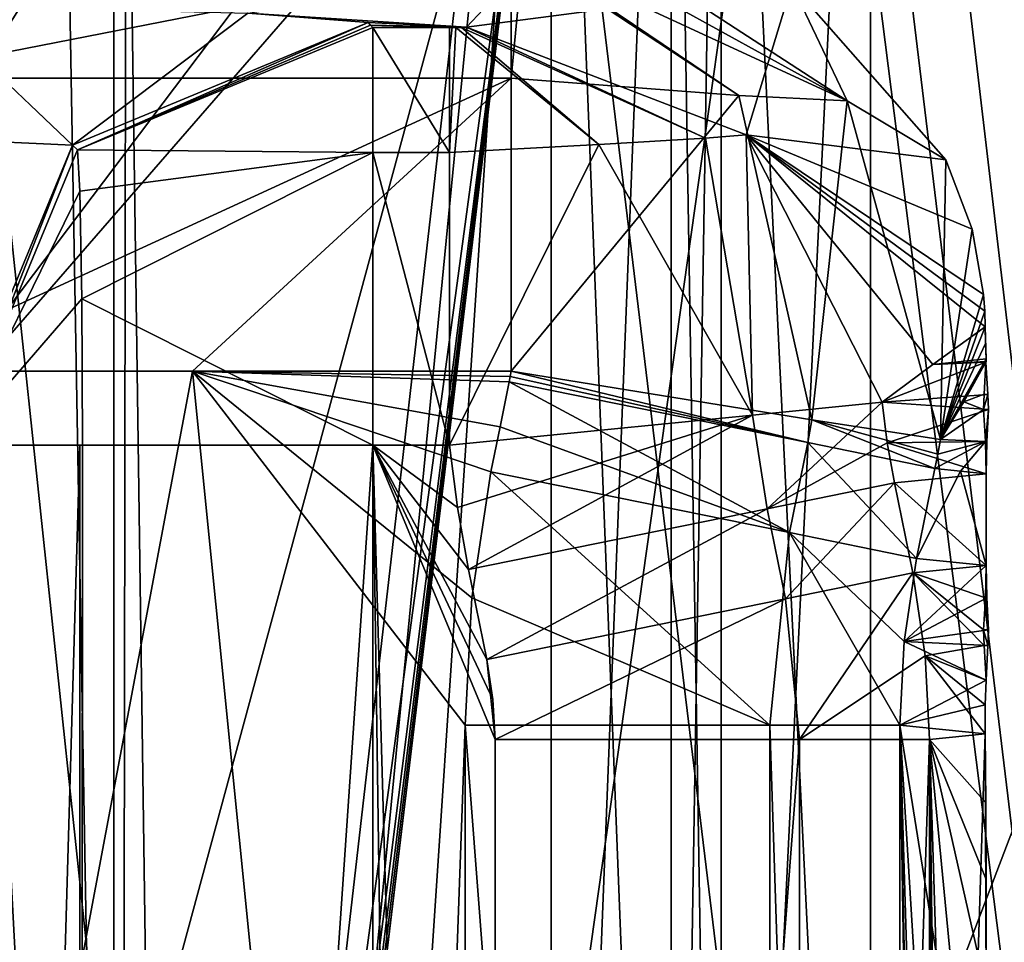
# Model space of a CAD drawing. Header units: millimetres. Extents: x -50 to 50, y -22 to 96.
# Tile 300 of 374: x 14.87 to 20.67, y 12.54 to 17.96. Entities that reach past the tile are written whole.
import ezdxf

# ---------------------------------------------------------------- set-up
doc = ezdxf.new("R2010")
doc.units = ezdxf.units.MM
doc.header["$LTSCALE"] = 65.185185
for name, color, linetype in [('103', 7, 'CONTINUOUS'), ('1231', 7, 'CONTINUOUS'), ('1233', 7, 'CONTINUOUS'), ('124', 7, 'CONTINUOUS'), ('1240', 7, 'CONTINUOUS'), ('1242', 7, 'CONTINUOUS'), ('1247', 7, 'CONTINUOUS'), ('1251', 7, 'CONTINUOUS'), ('1254', 7, 'CONTINUOUS'), ('1258', 7, 'CONTINUOUS'), ('134', 7, 'CONTINUOUS'), ('136', 7, 'CONTINUOUS'), ('146', 7, 'CONTINUOUS'), ('147', 7, 'CONTINUOUS'), ('148', 7, 'CONTINUOUS'), ('149', 7, 'CONTINUOUS'), ('150', 7, 'CONTINUOUS'), ('151', 7, 'CONTINUOUS'), ('152', 7, 'CONTINUOUS'), ('153', 7, 'CONTINUOUS'), ('155', 7, 'CONTINUOUS'), ('157', 7, 'CONTINUOUS'), ('1573', 7, 'CONTINUOUS'), ('1576', 7, 'CONTINUOUS'), ('1619', 7, 'CONTINUOUS'), ('1620', 7, 'CONTINUOUS'), ('1626', 7, 'CONTINUOUS'), ('1627', 7, 'CONTINUOUS'), ('1683', 7, 'CONTINUOUS'), ('1686', 7, 'CONTINUOUS'), ('194', 7, 'CONTINUOUS'), ('195', 7, 'CONTINUOUS'), ('198', 7, 'CONTINUOUS'), ('199', 7, 'CONTINUOUS'), ('209', 7, 'CONTINUOUS'), ('210', 7, 'CONTINUOUS'), ('211', 7, 'CONTINUOUS'), ('212', 7, 'CONTINUOUS'), ('213', 7, 'CONTINUOUS'), ('214', 7, 'CONTINUOUS'), ('215', 7, 'CONTINUOUS'), ('216', 7, 'CONTINUOUS'), ('218', 7, 'CONTINUOUS'), ('220', 7, 'CONTINUOUS'), ('240', 7, 'CONTINUOUS'), ('241', 7, 'CONTINUOUS'), ('242', 7, 'CONTINUOUS'), ('243', 7, 'CONTINUOUS'), ('245', 7, 'CONTINUOUS'), ('250', 7, 'CONTINUOUS'), ('269', 7, 'CONTINUOUS'), ('29', 7, 'CONTINUOUS'), ('72', 7, 'CONTINUOUS'), ('8', 7, 'CONTINUOUS')]:
    doc.layers.add(name, color=color, linetype=linetype)

msp = doc.modelspace()

# ---------------------------------------------------------------- linework, layer by layer
at = {"layer": '103', "color": 7, "linetype": 'CONTINUOUS', "true_color": 0xf2c12d}
for points in [[(15.4272, 1.5, 25), (15.4879, 0.6124, 25), (18, 20.5, 25), (15.4272, 1.5, 25)], [(15.4272, 1.5, 25), (18, 20.5, 25), (15.4272, 11, 25), (15.4272, 1.5, 25)], [(15.4272, 11, 25), (18, 20.5, 25), (15.4272, 20.5, 25), (15.4272, 11, 25)], [(15.4879, 0.6124, 25), (15.4975, -0.2772, 25), (18, 20.5, 25), (15.4879, 0.6124, 25)], [(15.4975, -0.2772, 25), (18, -14.5, 25), (18, 20.5, 25), (15.4975, -0.2772, 25)]]:
    msp.add_3dface(points, dxfattribs=at)
at = {"layer": '1231', "color": 7, "linetype": 'CONTINUOUS', "true_color": 0xe0f2ff}
for points in [[(8.95, 25.8074, -50), (15.1172, 22.5416, -50), (10.6228, 11.2874, -50), (8.95, 25.8074, -50)], [(15.1172, 22.5416, -50), (15, 22.134, -50), (10.6228, 11.2874, -50), (15.1172, 22.5416, -50)], [(15, 22.134, -50), (15, 21.366, -50), (10.6228, 11.2874, -50), (15, 22.134, -50)], [(15, 21.366, -50), (15.1172, 20.9584, -50), (10.6228, 11.2874, -50), (15, 21.366, -50)], [(10.6228, 11.2874, -50), (15.1172, 20.9584, -50), (15.4715, 0.9394, -50), (10.6228, 11.2874, -50)], [(15.1172, 20.9584, -50), (15.5, 20.5, -50), (15.4715, 0.9394, -50), (15.1172, 20.9584, -50)], [(15.4715, 0.9394, -50), (15.5, 20.5, -50), (15.7843, 0.2718, -50), (15.4715, 0.9394, -50)], [(15.5, 20.5, -50), (23.5, 20.5, -50), (15.7843, 0.2718, -50), (15.5, 20.5, -50)], [(15.7843, 0.2718, -50), (23.5, 20.5, -50), (16.4697, 0, -50), (15.7843, 0.2718, -50)], [(23.5, 20.5, -50), (24, -14, -50), (16.4697, 0, -50), (23.5, 20.5, -50)]]:
    msp.add_3dface(points, dxfattribs=at)
at = {"layer": '1233', "color": 7, "linetype": 'CONTINUOUS', "true_color": 0xe0f2ff}
for points in [[(19.5, 21.5, 50), (-19.5, 27.5, 50), (10.6228, 11.2874, 50), (19.5, 21.5, 50)], [(16.4697, 0, 50), (19.5, 21.5, 50), (10.6228, 11.2874, 50), (16.4697, 0, 50)], [(24, -14, 50), (19.5, 21.5, 50), (16.4697, 0, 50), (24, -14, 50)], [(19.7929, 20.7929, 50), (19.5, 21.5, 50), (24, -14, 50), (19.7929, 20.7929, 50)], [(20.5, 20.5, 50), (19.7929, 20.7929, 50), (24, -14, 50), (20.5, 20.5, 50)], [(23.5, 20.5, 50), (20.5, 20.5, 50), (24, -14, 50), (23.5, 20.5, 50)]]:
    msp.add_3dface(points, dxfattribs=at)
at = {"layer": '124', "color": 7, "linetype": 'CONTINUOUS', "true_color": 0xf2c12d}
for points in [[(14.4192, 1.5, 25.3892), (15.4272, 1.5, 25), (14.4192, 20.5, 25.3892), (14.4192, 1.5, 25.3892)], [(15.4272, 1.5, 25), (15.4272, 11, 25), (14.4192, 20.5, 25.3892), (15.4272, 1.5, 25)], [(15.4272, 11, 25), (15.4272, 20.5, 25), (14.4192, 20.5, 25.3892), (15.4272, 11, 25)]]:
    msp.add_3dface(points, dxfattribs=at)
at = {"layer": '1240', "color": 7, "linetype": 'CONTINUOUS', "true_color": 0xe0f2ff}
for points in [[(18, 23, -45), (-18, 23, -45), (10.6228, 11.2874, -45), (18, 23, -45)], [(18, 5, -45), (18, 23, -45), (10.6228, 11.2874, -45), (18, 5, -45)]]:
    msp.add_3dface(points, dxfattribs=at)
at = {"layer": '1242', "color": 7, "linetype": 'CONTINUOUS', "true_color": 0xe0f2ff}
for points in [[(-18, 23, 45), (18, 23, 45), (-10.6228, 11.2874, 45), (-18, 23, 45)], [(-10.6228, 11.2874, 45), (18, 23, 45), (0, 15.5, 45), (-10.6228, 11.2874, 45)], [(0, 15.5, 45), (18, 23, 45), (10.6228, 11.2874, 45), (0, 15.5, 45)], [(10.6228, 11.2874, 45), (18, 23, 45), (15.4715, 0.9394, 45), (10.6228, 11.2874, 45)], [(15.4715, 0.9394, 45), (18, 23, 45), (15.7843, 0.2718, 45), (15.4715, 0.9394, 45)], [(15.7843, 0.2718, 45), (18, 23, 45), (16.4697, 0, 45), (15.7843, 0.2718, 45)], [(18, 23, 45), (18, 5, 45), (16.4697, 0, 45), (18, 23, 45)]]:
    msp.add_3dface(points, dxfattribs=at)
at = {"layer": '1247', "color": 7, "linetype": 'CONTINUOUS', "true_color": 0xe0f2ff}
for points in [[(15.4715, 0.9394, 45.8), (11.1551, 12.8282, 45.8), (10.6228, 11.2874, 45.8), (15.4715, 0.9394, 45.8)], [(16.8352, 2.3611, 45.8), (11.1551, 12.8282, 45.8), (16.4697, 0, 45.8), (16.8352, 2.3611, 45.8)], [(16.4697, 0, 45.8), (11.1551, 12.8282, 45.8), (15.7843, 0.2718, 45.8), (16.4697, 0, 45.8)], [(15.7843, 0.2718, 45.8), (11.1551, 12.8282, 45.8), (15.4715, 0.9394, 45.8), (15.7843, 0.2718, 45.8)]]:
    msp.add_3dface(points, dxfattribs=at)
at = {"layer": '1251', "color": 7, "linetype": 'CONTINUOUS', "true_color": 0xe0f2ff}
for points in [[(10.6228, 11.2874, -45.8), (11.1551, 12.8282, -45.8), (15.4715, 0.9394, -45.8), (10.6228, 11.2874, -45.8)], [(11.1551, 12.8282, -45.8), (16.8352, 2.3611, -45.8), (15.4715, 0.9394, -45.8), (11.1551, 12.8282, -45.8)]]:
    msp.add_3dface(points, dxfattribs=at)
at = {"layer": '1254', "color": 7, "linetype": 'CONTINUOUS', "true_color": 0xe0f2ff}
for points in [[(15.4715, 0.9394, -49.2), (11.1551, 12.8282, -49.2), (10.6228, 11.2874, -49.2), (15.4715, 0.9394, -49.2)], [(16.8352, 2.3611, -49.2), (11.1551, 12.8282, -49.2), (16.4697, 0, -49.2), (16.8352, 2.3611, -49.2)], [(16.4697, 0, -49.2), (11.1551, 12.8282, -49.2), (15.7843, 0.2718, -49.2), (16.4697, 0, -49.2)], [(15.7843, 0.2718, -49.2), (11.1551, 12.8282, -49.2), (15.4715, 0.9394, -49.2), (15.7843, 0.2718, -49.2)]]:
    msp.add_3dface(points, dxfattribs=at)
at = {"layer": '1258', "color": 7, "linetype": 'CONTINUOUS', "true_color": 0xe0f2ff}
for points in [[(10.6228, 11.2874, 49.2), (11.1551, 12.8282, 49.2), (15.4715, 0.9394, 49.2), (10.6228, 11.2874, 49.2)], [(11.1551, 12.8282, 49.2), (16.8352, 2.3611, 49.2), (15.4715, 0.9394, 49.2), (11.1551, 12.8282, 49.2)]]:
    msp.add_3dface(points, dxfattribs=at)
at = {"layer": '134', "color": 7, "linetype": 'CONTINUOUS', "true_color": 0xf2c12d}
for points in [[(20.5697, 15.7593, -16.5432), (20.5579, 15.9494, -16.8953), (20.5474, 15.7615, -16.5491), (20.5697, 15.7593, -16.5432)], [(20.5439, 15.6709, -16.1536), (20.5697, 15.7593, -16.5432), (20.5474, 15.7615, -16.5491), (20.5439, 15.6709, -16.1536)], [(20.5731, 15.6709, -16.1536), (20.5697, 15.7593, -16.5432), (20.5439, 15.6709, -16.1536), (20.5731, 15.6709, -16.1536)]]:
    msp.add_3dface(points, dxfattribs=at)
at = {"layer": '136', "color": 7, "linetype": 'CONTINUOUS', "true_color": 0xf2c12d}
for points in [[(20.5731, 15.6709, -16.1536), (20.5439, 15.6709, -16.1536), (20.5548, 15.4836, -14.0135), (20.5731, 15.6709, -16.1536)], [(20.5622, 15.4836, -14.0135), (20.5731, 15.6709, -16.1536), (20.5548, 15.4836, -14.0135), (20.5622, 15.4836, -14.0135)], [(20.5585, 15.2933, -11.8381), (20.5622, 15.4836, -14.0135), (20.5548, 15.4836, -14.0135), (20.5585, 15.2933, -11.8381)]]:
    msp.add_3dface(points, dxfattribs=at)
at = {"layer": '146', "color": 7, "linetype": 'CONTINUOUS', "true_color": 0xf2c12d}
for points in [[(20.2581, 15.3236, -29.0466), (20.1503, 14.7941, -29.0466), (20.4083, 15.3085, -20.4424), (20.2581, 15.3236, -29.0466)], [(20.4083, 15.3085, -20.4424), (20.1503, 14.7941, -29.0466), (20.5585, 14.753, -5.6619), (20.4083, 15.3085, -20.4424)], [(20.5585, 15.2933, -11.8381), (20.4083, 15.3085, -20.4424), (20.5585, 14.753, -5.6619), (20.5585, 15.2933, -11.8381)]]:
    msp.add_3dface(points, dxfattribs=at)
at = {"layer": '147', "color": 7, "linetype": 'CONTINUOUS', "true_color": 0xf2c12d}
for points in [[(17.7534, 15.8336, -31.5585), (17.6995, 15.5688, -31.5585), (19.4014, 14.9466, -30.8254), (17.7534, 15.8336, -31.5585)], [(19.5092, 15.4761, -30.8254), (17.7534, 15.8336, -31.5585), (19.4014, 14.9466, -30.8254), (19.5092, 15.4761, -30.8254)], [(17.6995, 15.5688, -31.5585), (17.6456, 15.3041, -31.5585), (19.4014, 14.9466, -30.8254), (17.6995, 15.5688, -31.5585)], [(20.1503, 14.7941, -29.0466), (19.5092, 15.4761, -30.8254), (19.4014, 14.9466, -30.8254), (20.1503, 14.7941, -29.0466)], [(20.1503, 14.7941, -29.0466), (20.2581, 15.3236, -29.0466), (19.5092, 15.4761, -30.8254), (20.1503, 14.7941, -29.0466)]]:
    msp.add_3dface(points, dxfattribs=at)
at = {"layer": '148', "color": 7, "linetype": 'CONTINUOUS', "true_color": 0xf2c12d}
for points in [[(20.5585, 14.753, -5.6619), (20.1503, 14.7941, -29.0466), (20.0763, 14.3062, -29.0468), (20.5585, 14.753, -5.6619)], [(20.5585, 14.753, -5.6619), (20.0763, 14.3062, -29.0468), (20.5622, 14.5627, -3.4865), (20.5585, 14.753, -5.6619)], [(20.0763, 14.3062, -29.0468), (20.5731, 14.3754, -1.3464), (20.5622, 14.5627, -3.4865), (20.0763, 14.3062, -29.0468)], [(20.5694, 14.2817, -0.9428), (20.5731, 14.3754, -1.3464), (20.0763, 14.3062, -29.0468), (20.5694, 14.2817, -0.9428)], [(20.0515, 13.8134, -29.0466), (20.5585, 14.0787, -0.5803), (20.0763, 14.3062, -29.0468), (20.0515, 13.8134, -29.0466)], [(20.5585, 14.0787, -0.5803), (20.5694, 14.2817, -0.9428), (20.0763, 14.3062, -29.0468), (20.5585, 14.0787, -0.5803)], [(20.5542, 13.9327, -0.4155), (20.5585, 14.0787, -0.5803), (20.0515, 13.8134, -29.0466), (20.5542, 13.9327, -0.4155)], [(20.5537, 13.7628, -0.2741), (20.5542, 13.9327, -0.4155), (20.0515, 13.8134, -29.0466), (20.5537, 13.7628, -0.2741)]]:
    msp.add_3dface(points, dxfattribs=at)
at = {"layer": '149', "color": 7, "linetype": 'CONTINUOUS', "true_color": 0xf2c12d}
for points in [[(17.6456, 15.3041, -31.5585), (17.533, 14.5625, -31.5585), (19.2872, 13.8134, -30.8254), (17.6456, 15.3041, -31.5585)], [(19.4014, 14.9466, -30.8254), (17.6456, 15.3041, -31.5585), (19.2872, 13.8134, -30.8254), (19.4014, 14.9466, -30.8254)], [(20.0515, 13.8134, -29.0466), (19.4014, 14.9466, -30.8254), (19.2872, 13.8134, -30.8254), (20.0515, 13.8134, -29.0466)], [(20.1503, 14.7941, -29.0466), (19.4014, 14.9466, -30.8254), (20.0763, 14.3062, -29.0468), (20.1503, 14.7941, -29.0466)], [(19.4014, 14.9466, -30.8254), (20.0515, 13.8134, -29.0466), (20.0763, 14.3062, -29.0468), (19.4014, 14.9466, -30.8254)], [(17.533, 14.5625, -31.5585), (17.4953, 13.8134, -31.5585), (19.2872, 13.8134, -30.8254), (17.533, 14.5625, -31.5585)]]:
    msp.add_3dface(points, dxfattribs=at)
at = {"layer": '150', "color": 7, "linetype": 'CONTINUOUS', "true_color": 0xf2c12d}
for points in [[(20.5474, 15.7615, -16.5491), (20.5579, 15.9494, -16.8953), (20.4286, 15.716, -22.9901), (20.5474, 15.7615, -16.5491)], [(20.5439, 15.6709, -16.1536), (20.5474, 15.7615, -16.5491), (20.4286, 15.716, -22.9901), (20.5439, 15.6709, -16.1536)], [(20.2897, 15.4939, -29.0468), (20.5439, 15.6709, -16.1536), (20.4286, 15.716, -22.9901), (20.2897, 15.4939, -29.0468)], [(20.5548, 15.4836, -14.0135), (20.5439, 15.6709, -16.1536), (20.2897, 15.4939, -29.0468), (20.5548, 15.4836, -14.0135)], [(20.5548, 15.4836, -14.0135), (20.2581, 15.3236, -29.0466), (20.4083, 15.3085, -20.4424), (20.5548, 15.4836, -14.0135)], [(20.2581, 15.3236, -29.0466), (20.5548, 15.4836, -14.0135), (20.2747, 15.4086, -29.0467), (20.2581, 15.3236, -29.0466)], [(20.2747, 15.4086, -29.0467), (20.5548, 15.4836, -14.0135), (20.2897, 15.4939, -29.0468), (20.2747, 15.4086, -29.0467)], [(20.5585, 15.2933, -11.8381), (20.5548, 15.4836, -14.0135), (20.4083, 15.3085, -20.4424), (20.5585, 15.2933, -11.8381)]]:
    msp.add_3dface(points, dxfattribs=at)
at = {"layer": '151', "color": 7, "linetype": 'CONTINUOUS', "true_color": 0xf2c12d}
for points in [[(17.982, 18.4575, -23.2849), (19.7412, 17.4866, -29.0702), (18.0938, 18.5585, -17.5), (17.982, 18.4575, -23.2849)], [(18.0938, 18.5585, -17.5), (19.7412, 17.4866, -29.0702), (19.416, 18.1725, -17.4999), (18.0938, 18.5585, -17.5)], [(17.8655, 18.357, -29.0466), (19.7412, 17.4866, -29.0702), (17.982, 18.4575, -23.2849), (17.8655, 18.357, -29.0466)], [(19.416, 18.1725, -17.4999), (19.7412, 17.4866, -29.0702), (20.321, 17.1401, -17.5), (19.416, 18.1725, -17.4999)], [(19.7412, 17.4866, -29.0702), (20.2897, 15.4939, -29.0468), (20.321, 17.1401, -17.5), (19.7412, 17.4866, -29.0702)], [(20.321, 17.1401, -17.5), (20.2897, 15.4939, -29.0468), (20.4769, 16.7329, -17.4419), (20.321, 17.1401, -17.5)], [(20.4769, 16.7329, -17.4419), (20.2897, 15.4939, -29.0468), (20.5438, 16.3475, -17.2689), (20.4769, 16.7329, -17.4419)], [(20.5438, 16.3475, -17.2689), (20.2897, 15.4939, -29.0468), (20.551, 16.25, -17.2012), (20.5438, 16.3475, -17.2689)], [(20.551, 16.25, -17.2012), (20.2897, 15.4939, -29.0468), (20.5536, 16.1572, -17.1249), (20.551, 16.25, -17.2012)], [(20.5536, 16.1572, -17.1249), (20.2897, 15.4939, -29.0468), (20.5554, 16.0586, -17.0282), (20.5536, 16.1572, -17.1249)], [(20.2897, 15.4939, -29.0468), (20.5585, 15.9687, -16.9212), (20.5554, 16.0586, -17.0282), (20.2897, 15.4939, -29.0468)], [(20.5585, 15.9687, -16.9212), (20.2897, 15.4939, -29.0468), (20.5591, 15.9543, -16.9019), (20.5585, 15.9687, -16.9212)], [(20.2897, 15.4939, -29.0468), (20.4286, 15.716, -22.9901), (20.5591, 15.9543, -16.9019), (20.2897, 15.4939, -29.0468)], [(20.4286, 15.716, -22.9901), (20.5579, 15.9494, -16.8953), (20.5591, 15.9543, -16.9019), (20.4286, 15.716, -22.9901)]]:
    msp.add_3dface(points, dxfattribs=at)
at = {"layer": '152', "color": 7, "linetype": 'CONTINUOUS', "true_color": 0xf2c12d}
for points in [[(17.7596, 15.8655, -31.5585), (19.5092, 15.4761, -30.8254), (17.7655, 15.8974, -31.5585), (17.7596, 15.8655, -31.5585)], [(17.7655, 15.8974, -31.5585), (19.5092, 15.4761, -30.8254), (19.5332, 15.6097, -30.8253), (17.7655, 15.8974, -31.5585)], [(17.7534, 15.8336, -31.5585), (19.5092, 15.4761, -30.8254), (17.7596, 15.8655, -31.5585), (17.7534, 15.8336, -31.5585)], [(19.5092, 15.4761, -30.8254), (20.2581, 15.3236, -29.0466), (19.5332, 15.6097, -30.8253), (19.5092, 15.4761, -30.8254)], [(20.2581, 15.3236, -29.0466), (20.2747, 15.4086, -29.0467), (19.5332, 15.6097, -30.8253), (20.2581, 15.3236, -29.0466)], [(20.2747, 15.4086, -29.0467), (20.2897, 15.4939, -29.0468), (19.5332, 15.6097, -30.8253), (20.2747, 15.4086, -29.0467)]]:
    msp.add_3dface(points, dxfattribs=at)
at = {"layer": '153', "color": 7, "linetype": 'CONTINUOUS', "true_color": 0xf2c12d}
for points in [[(19.1047, 17.5194, -30.4147), (17.8354, 18.3558, -29.115), (17.7655, 17.6213, -30.8527), (19.1047, 17.5194, -30.4147)], [(17.7655, 17.6213, -30.8527), (17.8354, 18.3558, -29.115), (17.7655, 18.3553, -29.1432), (17.7655, 17.6213, -30.8527)], [(19.1047, 17.5194, -30.4147), (17.8655, 18.357, -29.0466), (17.8354, 18.3558, -29.115), (19.1047, 17.5194, -30.4147)], [(19.7412, 17.4866, -29.0702), (17.8655, 18.357, -29.0466), (19.1047, 17.5194, -30.4147), (19.7412, 17.4866, -29.0702)], [(17.7655, 15.8974, -31.5585), (19.1047, 17.5194, -30.4147), (17.7655, 17.6213, -30.8527), (17.7655, 15.8974, -31.5585)], [(17.7655, 15.8974, -31.5585), (19.5332, 15.6097, -30.8253), (19.1047, 17.5194, -30.4147), (17.7655, 15.8974, -31.5585)], [(19.5332, 15.6097, -30.8253), (19.7412, 17.4866, -29.0702), (19.1047, 17.5194, -30.4147), (19.5332, 15.6097, -30.8253)], [(20.2897, 15.4939, -29.0468), (19.7412, 17.4866, -29.0702), (19.5332, 15.6097, -30.8253), (20.2897, 15.4939, -29.0468)]]:
    msp.add_3dface(points, dxfattribs=at)
at = {"layer": '155', "color": 7, "linetype": 'CONTINUOUS', "true_color": 0xf2c12d}
for points in [[(20.5537, 13.7628, -0.2741), (20.0515, 13.8134, -29.0466), (20.4712, 11.1831, -5), (20.5537, 13.7628, -0.2741)], [(20.4712, 11.1831, -5), (20.0515, 13.8134, -29.0466), (20.3992, 8.168, -9.1294), (20.4712, 11.1831, -5)], [(20.3992, 8.168, -9.1294), (20.0515, 13.8134, -29.0466), (20.3548, 3.731, -11.668), (20.3992, 8.168, -9.1294)], [(20.3548, 3.731, -11.668), (20.0515, 13.8134, -29.0466), (20.346, -1.3555, -12.1747), (20.3548, 3.731, -11.668)], [(20.346, -1.3555, -12.1747), (20.0515, 13.8134, -29.0466), (20.3742, -6.2067, -10.5612), (20.346, -1.3555, -12.1747)], [(20.3742, -6.2067, -10.5612), (20.0515, 13.8134, -29.0466), (20.4344, -9.9766, -7.1085), (20.3742, -6.2067, -10.5612)], [(20.4344, -9.9766, -7.1085), (20.0515, 13.8134, -29.0466), (20.0515, -9.5937, -29.0466), (20.4344, -9.9766, -7.1085)], [(20.5585, 12.25), (20.5537, 13.7628, -0.2741), (20.4712, 11.1831, -5), (20.5585, 12.25)], [(20.5537, 13.7628, -0.2741), (20.5585, 12.25), (20.5573, 13.3558, -0.0703), (20.5537, 13.7628, -0.2741)], [(20.5573, 13.3558, -0.0703), (20.5585, 12.25), (20.5585, 12.9061), (20.5573, 13.3558, -0.0703)]]:
    msp.add_3dface(points, dxfattribs=at)
at = {"layer": '157', "color": 7, "linetype": 'CONTINUOUS', "true_color": 0xf2c12d}
for points in [[(19.2872, 13.8134, -30.8254), (17.4953, 13.8134, -31.5585), (19.2869, -9.5925, -30.8258), (19.2872, 13.8134, -30.8254)], [(17.4953, 13.8134, -31.5585), (17.4953, -9.592, -31.5585), (19.2869, -9.5925, -30.8258), (17.4953, 13.8134, -31.5585)], [(20.0515, -9.5937, -29.0466), (19.2872, 13.8134, -30.8254), (19.2869, -9.5925, -30.8258), (20.0515, -9.5937, -29.0466)], [(20.0515, 13.8134, -29.0466), (19.2872, 13.8134, -30.8254), (20.0515, -9.5937, -29.0466), (20.0515, 13.8134, -29.0466)]]:
    msp.add_3dface(points, dxfattribs=at)
at = {"layer": '1573', "color": 7, "linetype": 'CONTINUOUS', "true_color": 0xe0f2ff}
for points in [[(16.8352, 2.3611, -45.8), (11.1551, 12.8282, -45.8), (16.8352, 2.3611, -49.2), (16.8352, 2.3611, -45.8)], [(11.1551, 12.8282, -45.8), (11.1551, 12.8282, -49.2), (16.8352, 2.3611, -49.2), (11.1551, 12.8282, -45.8)]]:
    msp.add_3dface(points, dxfattribs=at)
at = {"layer": '1576', "color": 7, "linetype": 'CONTINUOUS', "true_color": 0xe0f2ff}
for points in [[(11.1551, 12.8282, 45.8), (16.8352, 2.3611, 45.8), (11.1551, 12.8282, 49.2), (11.1551, 12.8282, 45.8)], [(16.8352, 2.3611, 45.8), (16.8352, 2.3611, 49.2), (11.1551, 12.8282, 49.2), (16.8352, 2.3611, 45.8)]]:
    msp.add_3dface(points, dxfattribs=at)
at = {"layer": '1619', "color": 7, "linetype": 'CONTINUOUS', "true_color": 0xe0f2ff}
for points in [[(19, 23, 44), (19, 23, 42), (19, 5, 42), (19, 23, 44)], [(19, 5, 44), (19, 23, 44), (19, 5, 42), (19, 5, 44)]]:
    msp.add_3dface(points, dxfattribs=at)
at = {"layer": '1620', "color": 7, "linetype": 'CONTINUOUS', "true_color": 0xe0f2ff}
for points in [[(19, 5, 42), (19, 23, 42), (19.8787, 23, 39.8787), (19, 5, 42)], [(19, 5, 42), (19.8787, 23, 39.8787), (19.8787, 5, 39.8787), (19, 5, 42)], [(19.8787, 23, 39.8787), (22, 23, 39), (19.8787, 5, 39.8787), (19.8787, 23, 39.8787)], [(19.8787, 5, 39.8787), (22, 23, 39), (22, 5, 39), (19.8787, 5, 39.8787)]]:
    msp.add_3dface(points, dxfattribs=at)
at = {"layer": '1626', "color": 7, "linetype": 'CONTINUOUS', "true_color": 0xe0f2ff}
for points in [[(19.8787, 23, -39.8787), (19, 23, -42), (19.8787, 5, -39.8787), (19.8787, 23, -39.8787)], [(19.8787, 5, -39.8787), (19, 23, -42), (19, 5, -42), (19.8787, 5, -39.8787)], [(22, 5, -39), (22, 23, -39), (19.8787, 23, -39.8787), (22, 5, -39)], [(22, 5, -39), (19.8787, 23, -39.8787), (19.8787, 5, -39.8787), (22, 5, -39)]]:
    msp.add_3dface(points, dxfattribs=at)
at = {"layer": '1627', "color": 7, "linetype": 'CONTINUOUS', "true_color": 0xe0f2ff}
for points in [[(19, 5, -42), (19, 23, -42), (19, 5, -44), (19, 5, -42)], [(19, 23, -42), (19, 23, -44), (19, 5, -44), (19, 23, -42)]]:
    msp.add_3dface(points, dxfattribs=at)
at = {"layer": '1683', "color": 7, "linetype": 'CONTINUOUS', "true_color": 0xe0f2ff}
for points in [[(18, 23, -45), (18, 5, -45), (18.7071, 5, -44.7071), (18, 23, -45)], [(18.7071, 23, -44.7071), (18, 23, -45), (18.7071, 5, -44.7071), (18.7071, 23, -44.7071)], [(19, 5, -44), (19, 23, -44), (18.7071, 23, -44.7071), (19, 5, -44)], [(19, 5, -44), (18.7071, 23, -44.7071), (18.7071, 5, -44.7071), (19, 5, -44)]]:
    msp.add_3dface(points, dxfattribs=at)
at = {"layer": '1686', "color": 7, "linetype": 'CONTINUOUS', "true_color": 0xe0f2ff}
for points in [[(18, 5, 45), (18, 23, 45), (18.7071, 23, 44.7071), (18, 5, 45)], [(18, 5, 45), (18.7071, 23, 44.7071), (18.7071, 5, 44.7071), (18, 5, 45)], [(19, 23, 44), (19, 5, 44), (18.7071, 5, 44.7071), (19, 23, 44)], [(18.7071, 23, 44.7071), (19, 23, 44), (18.7071, 5, 44.7071), (18.7071, 23, 44.7071)]]:
    msp.add_3dface(points, dxfattribs=at)
at = {"layer": '194', "color": 7, "linetype": 'CONTINUOUS', "true_color": 0xf2c12d}
for points in [[(17.7655, 17.6213, -30.8527), (17.7655, 18.3553, -29.1432), (14.0135, 17.6204, -30.8536), (17.7655, 17.6213, -30.8527)], [(17.7655, 18.3553, -29.1432), (14.0135, 18.3553, -29.1432), (14.0135, 17.6204, -30.8536), (17.7655, 18.3553, -29.1432)], [(14.0135, 15.8974, -31.5585), (17.7655, 17.6213, -30.8527), (14.0135, 17.6204, -30.8536), (14.0135, 15.8974, -31.5585)], [(17.7655, 17.6213, -30.8527), (14.0135, 15.8974, -31.5585), (15.8895, 15.8974, -31.5585), (17.7655, 17.6213, -30.8527)], [(17.7655, 15.8974, -31.5585), (17.7655, 17.6213, -30.8527), (15.8895, 15.8974, -31.5585), (17.7655, 15.8974, -31.5585)]]:
    msp.add_3dface(points, dxfattribs=at)
at = {"layer": '195', "color": 7, "linetype": 'CONTINUOUS', "true_color": 0xf2c12d}
for points in [[(14.0135, 15.8974, -31.5585), (14.6803, 9.465, -31.5585), (15.8895, 15.8974, -31.5585), (14.0135, 15.8974, -31.5585)], [(14.6803, 9.465, -31.5585), (17.1258, 3.5577, -31.5585), (15.8895, 15.8974, -31.5585), (14.6803, 9.465, -31.5585)], [(17.6456, 15.3041, -31.5585), (17.6995, 15.5688, -31.5585), (15.8895, 15.8974, -31.5585), (17.6456, 15.3041, -31.5585)], [(17.533, 14.5625, -31.5585), (17.6456, 15.3041, -31.5585), (15.8895, 15.8974, -31.5585), (17.533, 14.5625, -31.5585)], [(17.6995, 15.5688, -31.5585), (17.7534, 15.8336, -31.5585), (15.8895, 15.8974, -31.5585), (17.6995, 15.5688, -31.5585)], [(17.7534, 15.8336, -31.5585), (17.7596, 15.8655, -31.5585), (15.8895, 15.8974, -31.5585), (17.7534, 15.8336, -31.5585)], [(17.4953, 13.8134, -31.5585), (17.533, 14.5625, -31.5585), (15.8895, 15.8974, -31.5585), (17.4953, 13.8134, -31.5585)], [(17.1258, 3.5577, -31.5585), (17.4953, 13.8134, -31.5585), (15.8895, 15.8974, -31.5585), (17.1258, 3.5577, -31.5585)], [(17.7596, 15.8655, -31.5585), (17.7655, 15.8974, -31.5585), (15.8895, 15.8974, -31.5585), (17.7596, 15.8655, -31.5585)], [(17.4953, -9.592, -31.5585), (17.4953, 13.8134, -31.5585), (17.1258, 3.5577, -31.5585), (17.4953, -9.592, -31.5585)]]:
    msp.add_3dface(points, dxfattribs=at)
at = {"layer": '198', "color": 7, "linetype": 'CONTINUOUS', "true_color": 0xf2c12d}
for points in [[(20.5585, 14.753, -5.6619), (20.5622, 14.5627, -3.4865), (20.5548, 14.5627, -3.4865), (20.5585, 14.753, -5.6619)], [(20.5731, 14.3754, -1.3464), (20.5439, 14.3754, -1.3464), (20.5548, 14.5627, -3.4865), (20.5731, 14.3754, -1.3464)], [(20.5622, 14.5627, -3.4865), (20.5731, 14.3754, -1.3464), (20.5548, 14.5627, -3.4865), (20.5622, 14.5627, -3.4865)]]:
    msp.add_3dface(points, dxfattribs=at)
at = {"layer": '199', "color": 7, "linetype": 'CONTINUOUS', "true_color": 0xf2c12d}
for points in [[(20.5731, 14.3754, -1.3464), (20.5694, 14.2817, -0.9428), (20.5439, 14.3754, -1.3464), (20.5731, 14.3754, -1.3464)], [(20.5439, 14.3754, -1.3464), (20.5694, 14.2817, -0.9428), (20.5476, 14.2817, -0.9428), (20.5439, 14.3754, -1.3464)], [(20.5694, 14.2817, -0.9428), (20.5585, 14.0787, -0.5803), (20.5476, 14.2817, -0.9428), (20.5694, 14.2817, -0.9428)]]:
    msp.add_3dface(points, dxfattribs=at)
at = {"layer": '209', "color": 7, "linetype": 'CONTINUOUS', "true_color": 0xf2c12d}
for points in [[(20.5585, 15.2933, -11.8381), (20.5585, 14.753, -5.6619), (20.0194, 15.239, 19.0466), (20.5585, 15.2933, -11.8381)], [(20.5585, 14.753, -5.6619), (20.1272, 14.7095, 19.0466), (20.0194, 15.239, 19.0466), (20.5585, 14.753, -5.6619)]]:
    msp.add_3dface(points, dxfattribs=at)
at = {"layer": '210', "color": 7, "linetype": 'CONTINUOUS', "true_color": 0xf2c12d}
for points in [[(20.0194, 15.239, 19.0466), (19.3783, 14.557, 20.8254), (19.2705, 15.0865, 20.8254), (20.0194, 15.239, 19.0466)], [(20.0194, 15.239, 19.0466), (20.1272, 14.7095, 19.0466), (19.3783, 14.557, 20.8254), (20.0194, 15.239, 19.0466)], [(17.6225, 14.1995, 21.5585), (17.5147, 14.729, 21.5585), (19.2705, 15.0865, 20.8254), (17.6225, 14.1995, 21.5585)], [(19.3783, 14.557, 20.8254), (17.6225, 14.1995, 21.5585), (19.2705, 15.0865, 20.8254), (19.3783, 14.557, 20.8254)]]:
    msp.add_3dface(points, dxfattribs=at)
at = {"layer": '211', "color": 7, "linetype": 'CONTINUOUS', "true_color": 0xf2c12d}
for points in [[(20.5585, 14.753, -5.6619), (20.5548, 14.5627, -3.4865), (20.1272, 14.7095, 19.0466), (20.5585, 14.753, -5.6619)], [(20.5548, 14.5627, -3.4865), (20.5439, 14.3754, -1.3464), (20.1272, 14.7095, 19.0466), (20.5548, 14.5627, -3.4865)], [(20.5439, 14.3754, -1.3464), (20.5476, 14.2817, -0.9428), (20.1272, 14.7095, 19.0466), (20.5439, 14.3754, -1.3464)], [(20.1272, 14.7095, 19.0466), (20.5476, 14.2817, -0.9428), (20.2013, 14.2216, 19.0468), (20.1272, 14.7095, 19.0466)], [(20.5476, 14.2817, -0.9428), (20.5585, 14.0787, -0.5803), (20.2013, 14.2216, 19.0468), (20.5476, 14.2817, -0.9428)], [(20.5585, 14.0787, -0.5803), (20.5542, 13.9327, -0.4155), (20.2013, 14.2216, 19.0468), (20.5585, 14.0787, -0.5803)], [(20.5542, 13.9327, -0.4155), (20.5537, 13.7628, -0.2741), (20.2013, 14.2216, 19.0468), (20.5542, 13.9327, -0.4155)], [(20.2013, 14.2216, 19.0468), (20.5537, 13.7628, -0.2741), (20.226, 13.7288, 19.0466), (20.2013, 14.2216, 19.0468)]]:
    msp.add_3dface(points, dxfattribs=at)
at = {"layer": '212', "color": 7, "linetype": 'CONTINUOUS', "true_color": 0xf2c12d}
for points in [[(19.3783, 14.557, 20.8254), (20.1272, 14.7095, 19.0466), (19.4618, 13.7288, 20.8254), (19.3783, 14.557, 20.8254)], [(20.1272, 14.7095, 19.0466), (20.2013, 14.2216, 19.0468), (19.4618, 13.7288, 20.8254), (20.1272, 14.7095, 19.0466)], [(17.6225, 14.1995, 21.5585), (19.3783, 14.557, 20.8254), (17.6699, 13.7288, 21.5585), (17.6225, 14.1995, 21.5585)], [(17.6699, 13.7288, 21.5585), (19.3783, 14.557, 20.8254), (19.4618, 13.7288, 20.8254), (17.6699, 13.7288, 21.5585)], [(17.658, 13.9653, 21.5585), (17.6225, 14.1995, 21.5585), (17.6699, 13.7288, 21.5585), (17.658, 13.9653, 21.5585)], [(20.2013, 14.2216, 19.0468), (20.226, 13.7288, 19.0466), (19.4618, 13.7288, 20.8254), (20.2013, 14.2216, 19.0468)]]:
    msp.add_3dface(points, dxfattribs=at)
at = {"layer": '213', "color": 7, "linetype": 'CONTINUOUS', "true_color": 0xf2c12d}
for points in [[(20.5536, 16.1572, -17.1249), (20.5585, 15.9687, -16.9212), (20.2464, 15.9359, 0.9609), (20.5536, 16.1572, -17.1249)], [(20.5585, 15.9687, -16.9212), (20.5536, 16.1572, -17.1249), (20.5554, 16.0586, -17.0282), (20.5585, 15.9687, -16.9212)], [(20.5579, 15.9494, -16.8953), (20.5697, 15.7593, -16.5432), (19.9466, 15.7151, 19.0468), (20.5579, 15.9494, -16.8953)], [(20.2464, 15.9359, 0.9609), (20.5579, 15.9494, -16.8953), (19.9466, 15.7151, 19.0468), (20.2464, 15.9359, 0.9609)], [(20.5585, 15.9687, -16.9212), (20.5591, 15.9543, -16.9019), (20.2464, 15.9359, 0.9609), (20.5585, 15.9687, -16.9212)], [(20.5591, 15.9543, -16.9019), (20.5579, 15.9494, -16.8953), (20.2464, 15.9359, 0.9609), (20.5591, 15.9543, -16.9019)], [(20.5697, 15.7593, -16.5432), (20.5731, 15.6709, -16.1536), (19.9466, 15.7151, 19.0468), (20.5697, 15.7593, -16.5432)], [(19.9466, 15.7151, 19.0468), (20.5731, 15.6709, -16.1536), (19.9772, 15.4757, 19.0468), (19.9466, 15.7151, 19.0468)], [(20.5731, 15.6709, -16.1536), (20.5622, 15.4836, -14.0135), (19.9772, 15.4757, 19.0468), (20.5731, 15.6709, -16.1536)], [(20.5622, 15.4836, -14.0135), (20.5585, 15.2933, -11.8381), (19.9772, 15.4757, 19.0468), (20.5622, 15.4836, -14.0135)], [(20.5585, 15.2933, -11.8381), (20.0194, 15.239, 19.0466), (19.9772, 15.4757, 19.0468), (20.5585, 15.2933, -11.8381)]]:
    msp.add_3dface(points, dxfattribs=at)
at = {"layer": '214', "color": 7, "linetype": 'CONTINUOUS', "true_color": 0xf2c12d}
for points in [[(17.8025, 18.2397, 0.7632), (19.416, 18.1725, -17.4999), (17.5017, 17.9206, 19.0466), (17.8025, 18.2397, 0.7632)], [(17.5017, 17.9206, 19.0466), (19.416, 18.1725, -17.4999), (19.1479, 17.2875, 19.0616), (17.5017, 17.9206, 19.0466)], [(19.416, 18.1725, -17.4999), (20.321, 17.1401, -17.5), (19.1479, 17.2875, 19.0616), (19.416, 18.1725, -17.4999)], [(20.321, 17.1401, -17.5), (20.4769, 16.7329, -17.4419), (19.1479, 17.2875, 19.0616), (20.321, 17.1401, -17.5)], [(20.4769, 16.7329, -17.4419), (20.5438, 16.3475, -17.2689), (19.1479, 17.2875, 19.0616), (20.4769, 16.7329, -17.4419)], [(20.5438, 16.3475, -17.2689), (20.551, 16.25, -17.2012), (19.1479, 17.2875, 19.0616), (20.5438, 16.3475, -17.2689)], [(20.551, 16.25, -17.2012), (20.5536, 16.1572, -17.1249), (19.1479, 17.2875, 19.0616), (20.551, 16.25, -17.2012)], [(20.5536, 16.1572, -17.1249), (20.2464, 15.9359, 0.9609), (19.1479, 17.2875, 19.0616), (20.5536, 16.1572, -17.1249)], [(20.2464, 15.9359, 0.9609), (19.9466, 15.7151, 19.0468), (19.1479, 17.2875, 19.0616), (20.2464, 15.9359, 0.9609)]]:
    msp.add_3dface(points, dxfattribs=at)
at = {"layer": '215', "color": 7, "linetype": 'CONTINUOUS', "true_color": 0xf2c12d}
for points in [[(19.9466, 15.7151, 19.0468), (19.2705, 15.0865, 20.8254), (19.1856, 15.638, 20.825), (19.9466, 15.7151, 19.0468)], [(19.2705, 15.0865, 20.8254), (19.9466, 15.7151, 19.0468), (19.9772, 15.4757, 19.0468), (19.2705, 15.0865, 20.8254)], [(17.4498, 15.0937, 21.5585), (17.4031, 15.4611, 21.5585), (19.1856, 15.638, 20.825), (17.4498, 15.0937, 21.5585)], [(17.5147, 14.729, 21.5585), (17.4498, 15.0937, 21.5585), (19.1856, 15.638, 20.825), (17.5147, 14.729, 21.5585)], [(19.2705, 15.0865, 20.8254), (17.5147, 14.729, 21.5585), (19.1856, 15.638, 20.825), (19.2705, 15.0865, 20.8254)], [(20.0194, 15.239, 19.0466), (19.2705, 15.0865, 20.8254), (19.9772, 15.4757, 19.0468), (20.0194, 15.239, 19.0466)]]:
    msp.add_3dface(points, dxfattribs=at)
at = {"layer": '216', "color": 7, "linetype": 'CONTINUOUS', "true_color": 0xf2c12d}
for points in [[(18.2811, 17.2299, 20.58), (17.4031, 17.184, 20.8537), (17.4396, 17.919, 19.1362), (18.2811, 17.2299, 20.58)], [(17.4396, 17.919, 19.1362), (17.4031, 17.184, 20.8537), (17.4031, 17.9189, 19.1432), (17.4396, 17.919, 19.1362)], [(17.4728, 17.9194, 19.1144), (18.2811, 17.2299, 20.58), (17.4396, 17.919, 19.1362), (17.4728, 17.9194, 19.1144)], [(17.5017, 17.9206, 19.0466), (18.9077, 17.2675, 19.928), (17.4728, 17.9194, 19.1144), (17.5017, 17.9206, 19.0466)], [(18.9077, 17.2675, 19.928), (18.2811, 17.2299, 20.58), (17.4728, 17.9194, 19.1144), (18.9077, 17.2675, 19.928)], [(17.5017, 17.9206, 19.0466), (19.1479, 17.2875, 19.0616), (18.9077, 17.2675, 19.928), (17.5017, 17.9206, 19.0466)], [(18.9077, 17.2675, 19.928), (19.1856, 15.638, 20.825), (18.2811, 17.2299, 20.58), (18.9077, 17.2675, 19.928)], [(19.1479, 17.2875, 19.0616), (19.1856, 15.638, 20.825), (18.9077, 17.2675, 19.928), (19.1479, 17.2875, 19.0616)], [(19.1479, 17.2875, 19.0616), (19.9466, 15.7151, 19.0468), (19.1856, 15.638, 20.825), (19.1479, 17.2875, 19.0616)], [(19.1856, 15.638, 20.825), (17.4031, 15.4611, 21.5585), (18.2811, 17.2299, 20.58), (19.1856, 15.638, 20.825)], [(18.2811, 17.2299, 20.58), (17.4031, 15.4611, 21.5585), (17.4031, 17.184, 20.8537), (18.2811, 17.2299, 20.58)]]:
    msp.add_3dface(points, dxfattribs=at)
at = {"layer": '218', "color": 7, "linetype": 'CONTINUOUS', "true_color": 0xf2c12d}
for points in [[(20.5537, 13.7628, -0.2741), (20.5573, 13.3558, -0.0703), (20.226, 13.7288, 19.0466), (20.5537, 13.7628, -0.2741)], [(20.5585, 12.9061), (20.5585, 12.25), (20.226, 13.7288, 19.0466), (20.5585, 12.9061)], [(20.226, 13.7288, 19.0466), (20.5585, 12.25), (20.4712, 11.1831, 5), (20.226, 13.7288, 19.0466)], [(20.5573, 13.3558, -0.0703), (20.5585, 12.9061), (20.226, 13.7288, 19.0466), (20.5573, 13.3558, -0.0703)], [(20.3742, -6.2067, 10.5612), (20.226, 13.7288, 19.0466), (20.346, -1.3555, 12.1747), (20.3742, -6.2067, 10.5612)], [(20.226, 13.7288, 19.0466), (20.3742, -6.2067, 10.5612), (20.226, -9.7682, 19.0466), (20.226, 13.7288, 19.0466)], [(20.346, -1.3555, 12.1747), (20.226, 13.7288, 19.0466), (20.3548, 3.731, 11.668), (20.346, -1.3555, 12.1747)], [(20.3548, 3.731, 11.668), (20.226, 13.7288, 19.0466), (20.3992, 8.168, 9.1294), (20.3548, 3.731, 11.668)], [(20.3992, 8.168, 9.1294), (20.226, 13.7288, 19.0466), (20.4712, 11.1831, 5), (20.3992, 8.168, 9.1294)]]:
    msp.add_3dface(points, dxfattribs=at)
at = {"layer": '220', "color": 7, "linetype": 'CONTINUOUS', "true_color": 0xf2c12d}
for points in [[(17.6699, 13.7288, 21.5585), (19.4618, 13.7288, 20.8254), (17.6699, -9.7665, 21.5585), (17.6699, 13.7288, 21.5585)], [(17.6699, -9.7665, 21.5585), (19.4618, 13.7288, 20.8254), (19.4607, -9.767, 20.8265), (17.6699, -9.7665, 21.5585)], [(19.4618, 13.7288, 20.8254), (20.226, 13.7288, 19.0466), (19.4607, -9.767, 20.8265), (19.4618, 13.7288, 20.8254)], [(20.226, 13.7288, 19.0466), (20.226, -9.7682, 19.0466), (19.4607, -9.767, 20.8265), (20.226, 13.7288, 19.0466)]]:
    msp.add_3dface(points, dxfattribs=at)
at = {"layer": '240', "color": 7, "linetype": 'CONTINUOUS', "true_color": 0xf2c12d}
for points in [[(17.5147, 14.729, 21.5585), (17.6225, 14.1995, 21.5585), (16.9513, 15.4611, 21.5585), (17.5147, 14.729, 21.5585)], [(17.4498, 15.0937, 21.5585), (17.5147, 14.729, 21.5585), (16.9513, 15.4611, 21.5585), (17.4498, 15.0937, 21.5585)], [(17.6225, 14.1995, 21.5585), (17.658, 13.9653, 21.5585), (16.9513, 15.4611, 21.5585), (17.6225, 14.1995, 21.5585)], [(17.658, 13.9653, 21.5585), (17.6699, 13.7288, 21.5585), (16.9513, 15.4611, 21.5585), (17.658, 13.9653, 21.5585)], [(17.6699, 13.7288, 21.5585), (17.6699, -9.7665, 21.5585), (16.9513, 15.4611, 21.5585), (17.6699, 13.7288, 21.5585)], [(17.4031, 15.4611, 21.5585), (17.4498, 15.0937, 21.5585), (16.9513, 15.4611, 21.5585), (17.4031, 15.4611, 21.5585)], [(17.6699, -9.7665, 21.5585), (17.3106, -9.7665, 21.5585), (16.9513, 15.4611, 21.5585), (17.6699, -9.7665, 21.5585)], [(17.3106, -9.7665, 21.5585), (16.9513, -9.7665, 21.5585), (16.9513, 15.4611, 21.5585), (17.3106, -9.7665, 21.5585)]]:
    msp.add_3dface(points, dxfattribs=at)
at = {"layer": '241', "color": 7, "linetype": 'CONTINUOUS', "true_color": 0xf2c12d}
for points in [[(15.2283, -9.7665, 20.8536), (14.4934, -9.7665, 19.1432), (15.2283, 15.4611, 20.8536), (15.2283, -9.7665, 20.8536)], [(15.2283, 15.4611, 20.8536), (14.4934, -9.7665, 19.1432), (14.4934, 15.4611, 19.1432), (15.2283, 15.4611, 20.8536)], [(16.9513, -9.7665, 21.5585), (15.2283, -9.7665, 20.8536), (16.9513, 15.4611, 21.5585), (16.9513, -9.7665, 21.5585)], [(16.9513, 15.4611, 21.5585), (15.2283, -9.7665, 20.8536), (15.2434, 15.4611, 20.8683), (16.9513, 15.4611, 21.5585)], [(15.2434, 15.4611, 20.8683), (15.2283, -9.7665, 20.8536), (15.2283, 15.4611, 20.8536), (15.2434, 15.4611, 20.8683)]]:
    msp.add_3dface(points, dxfattribs=at)
at = {"layer": '242', "color": 7, "linetype": 'CONTINUOUS', "true_color": 0xf2c12d}
for points in [[(17.4031, 17.9189, 19.1432), (17.4031, 17.184, 20.8537), (16.9513, 17.9189, 19.1432), (17.4031, 17.9189, 19.1432)], [(16.9513, 17.9189, 19.1432), (17.4031, 17.184, 20.8537), (16.9513, 17.184, 20.8536), (16.9513, 17.9189, 19.1432)], [(17.4031, 17.184, 20.8537), (17.4031, 15.4611, 21.5585), (16.9513, 17.184, 20.8536), (17.4031, 17.184, 20.8537)], [(17.4031, 15.4611, 21.5585), (16.9513, 15.4611, 21.5585), (16.9513, 17.184, 20.8536), (17.4031, 15.4611, 21.5585)]]:
    msp.add_3dface(points, dxfattribs=at)
at = {"layer": '243', "color": 7, "linetype": 'CONTINUOUS', "true_color": 0xf2c12d}
for points in [[(16.9513, 17.9189, 19.1432), (16.9513, 17.184, 20.8536), (15.2136, 17.1987, 19.161), (16.9513, 17.9189, 19.1432)], [(15.2285, 16.956, 20.0169), (14.4934, 15.4611, 19.1432), (15.2136, 17.1987, 19.161), (15.2285, 16.956, 20.0169)], [(16.9513, 17.184, 20.8536), (15.2285, 16.956, 20.0169), (15.2136, 17.1987, 19.161), (16.9513, 17.184, 20.8536)], [(16.9513, 17.184, 20.8536), (15.2394, 16.3213, 20.6405), (15.2285, 16.956, 20.0169), (16.9513, 17.184, 20.8536)], [(16.9513, 17.184, 20.8536), (16.9513, 15.4611, 21.5585), (15.2394, 16.3213, 20.6405), (16.9513, 17.184, 20.8536)], [(15.2394, 16.3213, 20.6405), (14.4934, 15.4611, 19.1432), (15.2285, 16.956, 20.0169), (15.2394, 16.3213, 20.6405)], [(15.2434, 15.4611, 20.8683), (14.4934, 15.4611, 19.1432), (15.2394, 16.3213, 20.6405), (15.2434, 15.4611, 20.8683)], [(16.9513, 15.4611, 21.5585), (15.2434, 15.4611, 20.8683), (15.2394, 16.3213, 20.6405), (16.9513, 15.4611, 21.5585)], [(15.2434, 15.4611, 20.8683), (15.2283, 15.4611, 20.8536), (14.4934, 15.4611, 19.1432), (15.2434, 15.4611, 20.8683)]]:
    msp.add_3dface(points, dxfattribs=at)
at = {"layer": '245', "color": 7, "linetype": 'CONTINUOUS', "true_color": 0xf2c12d}
for points in [[(16.923, 17.9472, 17.5224), (15.2136, 17.1987, 19.161), (15.1853, 17.2271, 17.5402), (16.923, 17.9472, 17.5224)], [(16.9371, 17.933, 18.3328), (15.2136, 17.1987, 19.161), (16.923, 17.9472, 17.5224), (16.9371, 17.933, 18.3328)], [(16.9513, 17.9189, 19.1432), (15.2136, 17.1987, 19.161), (16.9371, 17.933, 18.3328), (16.9513, 17.9189, 19.1432)], [(14.4934, 15.4611, 19.1432), (14.4651, 15.4894, 17.5224), (15.1853, 17.2271, 17.5402), (14.4934, 15.4611, 19.1432)], [(15.2136, 17.1987, 19.161), (14.4934, 15.4611, 19.1432), (15.1853, 17.2271, 17.5402), (15.2136, 17.1987, 19.161)]]:
    msp.add_3dface(points, dxfattribs=at)
at = {"layer": '250', "color": 7, "linetype": 'CONTINUOUS', "true_color": 0xf2c12d}
for points in [[(15.1853, 17.2271, 17.5402), (13.1295, 17.3197, 12.8449), (14.3183, 18.0505, 11.6044), (15.1853, 17.2271, 17.5402)], [(15.1853, 17.2271, 17.5402), (14.3183, 18.0505, 11.6044), (16.216, 18.0034, 14.3013), (15.1853, 17.2271, 17.5402)], [(16.923, 17.9472, 17.5224), (15.1853, 17.2271, 17.5402), (16.216, 18.0034, 14.3013), (16.923, 17.9472, 17.5224)], [(15.1853, 17.2271, 17.5402), (14.4651, 15.4894, 17.5224), (13.1295, 17.3197, 12.8449), (15.1853, 17.2271, 17.5402)]]:
    msp.add_3dface(points, dxfattribs=at)
at = {"layer": '269', "color": 7, "linetype": 'CONTINUOUS', "true_color": 0xf2c12d}
for points in [[(17.8025, 18.2397, 0.7632), (17.5017, 17.9206, 19.0466), (16.216, 18.0034, 14.3013), (17.8025, 18.2397, 0.7632)], [(17.5017, 17.9206, 19.0466), (16.923, 17.9472, 17.5224), (16.216, 18.0034, 14.3013), (17.5017, 17.9206, 19.0466)], [(17.5017, 17.9206, 19.0466), (16.9371, 17.933, 18.3328), (16.923, 17.9472, 17.5224), (17.5017, 17.9206, 19.0466)], [(17.5017, 17.9206, 19.0466), (17.4728, 17.9194, 19.1144), (16.9371, 17.933, 18.3328), (17.5017, 17.9206, 19.0466)], [(17.4728, 17.9194, 19.1144), (17.4396, 17.919, 19.1362), (16.9371, 17.933, 18.3328), (17.4728, 17.9194, 19.1144)], [(17.4396, 17.919, 19.1362), (17.4031, 17.9189, 19.1432), (16.9371, 17.933, 18.3328), (17.4396, 17.919, 19.1362)], [(17.4031, 17.9189, 19.1432), (16.9513, 17.9189, 19.1432), (16.9371, 17.933, 18.3328), (17.4031, 17.9189, 19.1432)]]:
    msp.add_3dface(points, dxfattribs=at)
at = {"layer": '29', "color": 7, "linetype": 'CONTINUOUS', "true_color": 0xf2c12d}
for points in [[(18, -14.5, -35), (18, 20.5, -35), (22.2426, 20.5, -33.2426), (18, -14.5, -35)], [(22.2426, -14.5, -33.2426), (18, -14.5, -35), (22.2426, 20.5, -33.2426), (22.2426, -14.5, -33.2426)]]:
    msp.add_3dface(points, dxfattribs=at)
at = {"layer": '72', "color": 7, "linetype": 'CONTINUOUS', "true_color": 0xf2c12d}
for points in [[(18, -14.5, 25), (22.2426, -14.5, 23.2426), (18, 20.5, 25), (18, -14.5, 25)], [(18, 20.5, 25), (22.2426, -14.5, 23.2426), (22.2426, 20.5, 23.2426), (18, 20.5, 25)]]:
    msp.add_3dface(points, dxfattribs=at)
at = {"layer": '8', "color": 7, "linetype": 'CONTINUOUS', "true_color": 0xf2c12d}
for points in [[(18, 20.5, -35), (0, 15.5, -35), (-18, 20.5, -35), (18, 20.5, -35)], [(10.8662, 11.0533, -35), (0, 15.5, -35), (18, 20.5, -35), (10.8662, 11.0533, -35)], [(15.4977, 0.2645, -35), (10.8662, 11.0533, -35), (18, 20.5, -35), (15.4977, 0.2645, -35)], [(15.4977, -0.2645, -35), (15.5, 0, -35), (18, 20.5, -35), (15.4977, -0.2645, -35)], [(18, -14.5, -35), (15.4977, -0.2645, -35), (18, 20.5, -35), (18, -14.5, -35)], [(15.5, 0, -35), (15.4977, 0.2645, -35), (18, 20.5, -35), (15.5, 0, -35)]]:
    msp.add_3dface(points, dxfattribs=at)

doc.saveas('drawing.dxf')
